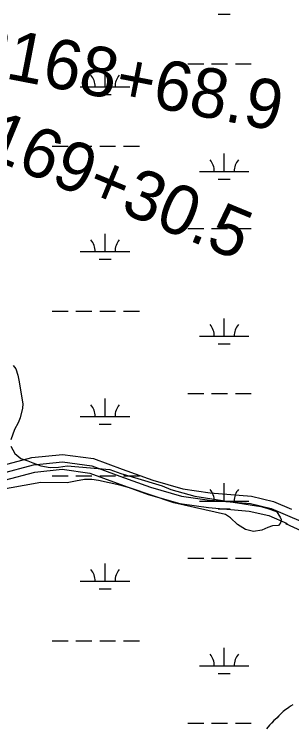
# Model space of a CAD drawing. Extents: x 3281947 to 3319794, y 715894 to 741249.
# Drawn here: x 3294061 to 3294621, y 736024 to 737464 of the extents above; entities that cross this region are included whole.
import ezdxf

# ---------------------------------------------------------------- set-up
doc = ezdxf.new("R2010")
doc.units = 0
for name, color, linetype in [('V-ROAD-CNTR', 7, 'Continuous'), ('V-SITE-VEGE', 7, 'Continuous'), ('V-SURV-IDEN', 7, 'Continuous'), ('V-TOPO-SHOR', 7, 'Continuous'), ('V-WETL-SWMP', 7, 'Continuous')]:
    doc.layers.add(name, color=color, linetype=linetype)

msp = doc.modelspace()

# ---------------------------------------------------------------- linework, layer by layer
at = {"layer": 'V-ROAD-CNTR'}
for points in [[(3294027.6, 736550.8), (3294096.3, 736569.2), (3294158, 736575.4), (3294220.6, 736567), (3294278.6, 736545.5), (3294339.9, 736523.1), (3294401.1, 736505.7), (3294456.2, 736498), (3294539.6, 736490.7), (3294584.1, 736480.2), (3294620.4, 736464.6)], [(3294034.2, 736537), (3294099.1, 736554.4), (3294157.8, 736560.3), (3294216.9, 736552.4), (3294273.5, 736531.4), (3294335.2, 736508.9), (3294398, 736490.9), (3294454.5, 736483.1), (3294537.2, 736475.9), (3294579.4, 736465.9), (3294671.7, 736426.2)], [(3294040.8, 736523.3), (3294101.8, 736539.6), (3294157.5, 736545.2), (3294213.3, 736537.7), (3294268.3, 736517.3), (3294330.6, 736494.6), (3294394.9, 736476.2), (3294452.8, 736468.2), (3294534.8, 736461), (3294574.7, 736451.6), (3294611.7, 736435.7)], [(3294608.3, 736435.8), (3294671.3, 736406.7), (3294700, 736396.2)]]:
    msp.add_lwpolyline(points, dxfattribs=at)
at = {"layer": 'V-SITE-VEGE'}
for points in [[(3294058.2, 736755), (3294063.5, 736748.1), (3294067.6, 736735.4), (3294070, 736725.4), (3294077.5, 736677.4), (3294077.2, 736668.3), (3294072.4, 736648.8), (3294068.6, 736639), (3294060.9, 736625.5), (3294053.9, 736604.5)], [(3294053.8, 736591.8), (3294061.7, 736576.9), (3294074.1, 736567.2), (3294087.8, 736562.3), (3294098, 736558.2), (3294114, 736552.5), (3294132.8, 736549.1), (3294150.1, 736549.6), (3294167.3, 736552), (3294253.6, 736544.7), (3294275.3, 736536.8), (3294309.9, 736526.8), (3294352, 736514.1), (3294359.1, 736511.8), (3294376.4, 736504.4), (3294424.8, 736490.7), (3294557.9, 736470), (3294572.1, 736465.9), (3294590.1, 736459.8), (3294597.1, 736448.7), (3294599.3, 736443.8), (3294597.9, 736437.4), (3294594.1, 736431.8), (3294582.1, 736430.8), (3294572.5, 736427.5), (3294560.1, 736422.5), (3294543.4, 736419.9), (3294527, 736423.8), (3294511, 736433.7), (3294497.1, 736447.3), (3294487.2, 736454.1), (3294382.6, 736477.5), (3294293.1, 736508.1), (3294273.6, 736513.5), (3294230.4, 736522.9), (3294217.1, 736524.8), (3294202.4, 736524.6), (3294184.2, 736521), (3294167, 736517.8), (3294114.2, 736518.3), (3294019.9, 736501.4)], [(3294622.6, 736069.8), (3294618.4, 736066.9), (3294614.8, 736064.6), (3294606, 736058.1), (3294603, 736056.1), (3294600.3, 736053.5), (3294597.3, 736050.2), (3294594.3, 736047.3), (3294587.3, 736040), (3294584.6, 736037.9), (3294579.5, 736033), (3294575.5, 736028.9), (3294569.4, 736021.5)]]:
    msp.add_lwpolyline(points, dxfattribs=at)
at = {"layer": 'V-TOPO-SHOR'}
msp.add_lwpolyline([(3294622.6, 736069.8), (3294618.4, 736066.9), (3294614.8, 736064.6), (3294609.7, 736060.8), (3294606, 736058.1), (3294603, 736056.1), (3294600.3, 736053.5), (3294597.3, 736050.2), (3294594.3, 736047.3), (3294590.9, 736043.8), (3294587.3, 736040), (3294584.6, 736037.9), (3294582.2, 736035.6), (3294579.5, 736033), (3294575.5, 736028.9), (3294572.2, 736024.7), (3294569.4, 736021.5)], dxfattribs=at)
at = {"layer": 'V-WETL-SWMP'}
for p, q in [((3294472.3, 737463.7), (3294496.3, 737463.7)), ((3294410.9, 737363.7), (3294442.9, 737363.7)), ((3294458.9, 737363.7), (3294490.9, 737363.7)), ((3294506.9, 737363.7), (3294538.9, 737363.7)), ((3294243.8, 737317.3), (3294243.8, 737353.3)), ((3294193.8, 737317.3), (3294293.8, 737317.3)), ((3294231.8, 737301.9), (3294255.8, 737301.9)), ((3294137, 737197.2), (3294169, 737197.2)), ((3294185, 737197.2), (3294217, 737197.2)), ((3294233, 737197.2), (3294265, 737197.2)), ((3294281, 737197.2), (3294313, 737197.2)), ((3294484.3, 737146.5), (3294484.3, 737182.5)), ((3294434.3, 737146.5), (3294534.3, 737146.5)), ((3294472.3, 737131.1), (3294496.3, 737131.1)), ((3294410.9, 737031.1), (3294442.9, 737031.1)), ((3294458.9, 737031.1), (3294490.9, 737031.1)), ((3294506.9, 737031.1), (3294538.9, 737031.1)), ((3294243.8, 736984.6), (3294243.8, 737020.6)), ((3294193.8, 736984.6), (3294293.8, 736984.6)), ((3294231.8, 736969.2), (3294255.8, 736969.2)), ((3294137, 736864.6), (3294169, 736864.6)), ((3294185, 736864.6), (3294217, 736864.6)), ((3294233, 736864.6), (3294265, 736864.6)), ((3294281, 736864.6), (3294313, 736864.6)), ((3294484.3, 736813.8), (3294484.3, 736849.8)), ((3294434.3, 736813.8), (3294534.3, 736813.8)), ((3294472.3, 736798.4), (3294496.3, 736798.4)), ((3294410.9, 736698.4), (3294442.9, 736698.4)), ((3294458.9, 736698.4), (3294490.9, 736698.4)), ((3294506.9, 736698.4), (3294538.9, 736698.4)), ((3294243.8, 736652), (3294243.8, 736688)), ((3294193.8, 736652), (3294293.8, 736652)), ((3294231.8, 736636.5), (3294255.8, 736636.5)), ((3294137, 736531.9), (3294169, 736531.9)), ((3294185, 736531.9), (3294217, 736531.9)), ((3294233, 736531.9), (3294265, 736531.9)), ((3294281, 736531.9), (3294313, 736531.9)), ((3294484.3, 736481.1), (3294484.3, 736517.1)), ((3294434.3, 736481.1), (3294534.3, 736481.1)), ((3294472.3, 736465.7), (3294496.3, 736465.7)), ((3294243.8, 736319.3), (3294243.8, 736355.3)), ((3294410.9, 736365.7), (3294442.9, 736365.7)), ((3294458.9, 736365.7), (3294490.9, 736365.7)), ((3294506.9, 736365.7), (3294538.9, 736365.7)), ((3294193.8, 736319.3), (3294293.8, 736319.3)), ((3294231.8, 736303.8), (3294255.8, 736303.8)), ((3294137, 736199.2), (3294169, 736199.2)), ((3294185, 736199.2), (3294217, 736199.2)), ((3294233, 736199.2), (3294265, 736199.2)), ((3294281, 736199.2), (3294313, 736199.2)), ((3294484.3, 736148.5), (3294484.3, 736184.5)), ((3294434.3, 736148.5), (3294534.3, 736148.5)), ((3294472.3, 736133), (3294496.3, 736133)), ((3294410.9, 736033), (3294442.9, 736033)), ((3294458.9, 736033), (3294490.9, 736033)), ((3294506.9, 736033), (3294538.9, 736033))]:
    msp.add_line(p, q, dxfattribs=at)
for points in [[(3294622.6, 736069.8), (3294618.4, 736066.9), (3294614.8, 736064.6), (3294606, 736058.1), (3294603, 736056.1), (3294600.3, 736053.5)], [(3294600.3, 736053.5), (3294597.3, 736050.2), (3294594.3, 736047.3), (3294587.3, 736040), (3294584.6, 736037.9), (3294579.5, 736033), (3294575.5, 736028.9), (3294569.4, 736021.5)]]:
    msp.add_lwpolyline(points, dxfattribs=at)
for centre, start, end in [((3294188.6, 737317.8), 359.2282, 40.7718), ((3294299.1, 737317.8), 139.2282, 180.7718), ((3294429.1, 737147), 359.2282, 40.7718), ((3294539.6, 737147), 139.2282, 180.7718), ((3294188.6, 736985.1), 359.2282, 40.7718), ((3294299.1, 736985.1), 139.2282, 180.7718), ((3294429.1, 736814.3), 359.2282, 40.7718), ((3294539.6, 736814.3), 139.2282, 180.7718), ((3294188.6, 736652.4), 359.2282, 40.7718), ((3294299.1, 736652.4), 139.2282, 180.7718), ((3294429.1, 736481.6), 359.2282, 40.7718), ((3294539.6, 736481.6), 139.2282, 180.7718), ((3294188.6, 736319.8), 359.2282, 40.7718), ((3294299.1, 736319.8), 139.2282, 180.7718), ((3294429.1, 736148.9), 359.2282, 40.7718), ((3294539.6, 736148.9), 139.2282, 180.7718)]:
    msp.add_arc(centre, 35.2, start, end, dxfattribs=at)

# ---------------------------------------------------------------- texts
at = {"layer": 'V-SURV-IDEN'}
for s, rotation, p in [('3168+68.9', 348.9764, (3293967.5, 737348.9)), ('3169+30.5', 337.5764, (3293924.8, 737208.5))]:
    msp.add_text(s, height=100, rotation=rotation, dxfattribs=at).set_placement(p)

doc.saveas('drawing.dxf')
